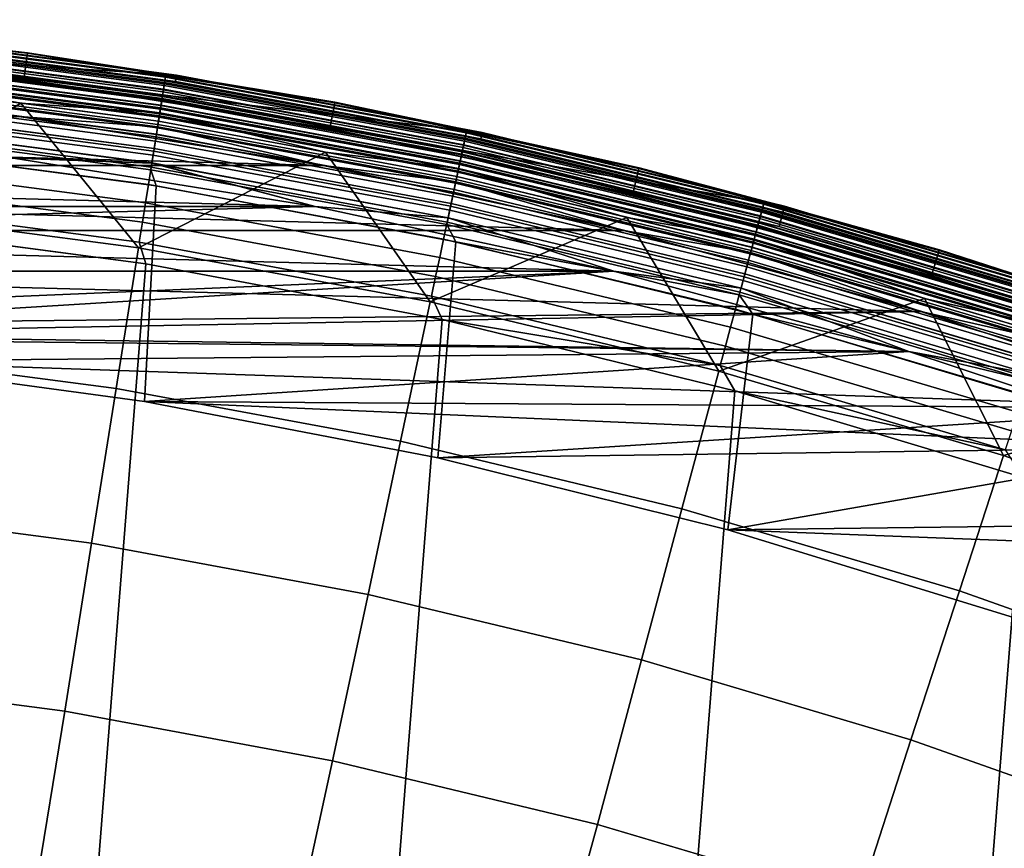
# Model space of a CAD drawing. Header units: metres. Extents: x -167 to 28, y -50 to 27.
# Tile 318 of 331: x 3.61 to 8.24, y 23.51 to 27.41. Entities that reach past the tile are written whole.
import ezdxf

# ---------------------------------------------------------------- set-up
doc = ezdxf.new("R2010")
doc.units = ezdxf.units.M
doc.layers.add('solid_12_065_011_XXX', color=7, linetype='CONTINUOUS')

msp = doc.modelspace()

# ---------------------------------------------------------------- linework, layer by layer
at = {"layer": 'solid_12_065_011_XXX'}
for points in [[(3.649604, 27.254086, 111.80262), (2.193909, 27.409698, 111.80262), (2.184119, 27.28738, 125.863533), (3.633313, 27.132463, 125.863533)], [(2.873909, 27.343422, 111.755402), (2.193909, 27.409698, 111.80262), (3.649604, 27.254086, 111.80262)], [(3.649952, 27.256702, 25.5), (2.194118, 27.412331, 25.5), (2.194118, 27.412331, 110.5), (3.649952, 27.256702, 110.5)], [(2.87401, 27.344381, 110.570518), (3.649952, 27.256702, 110.5), (2.194118, 27.412331, 110.5)], [(2.874001, 27.34429, 25.428843), (2.194118, 27.412331, 25.5), (3.649952, 27.256702, 25.5)], [(4.350019, 27.15156, 24), (2.887991, 27.244808, 0.996509), (1.433872, 27.3599, 0.996509), (2.898371, 27.344637, 24)], [(2.872414, 27.329189, 25.359066), (4.298776, 27.141405, 25.359066), (4.29487, 27.116743, 25.292162), (2.869803, 27.304358, 25.292162)], [(4.298805, 27.141584, 110.64032), (2.872432, 27.329369, 110.64032), (2.869831, 27.304623, 110.707253), (4.294912, 27.117006, 110.707253)], [(4.296544, 27.127312, 111.665352), (2.870922, 27.314999, 111.665352), (2.872788, 27.332756, 111.709244), (4.299337, 27.144949, 111.709244)], [(2.874001, 27.34429, 25.428843), (4.301152, 27.156403, 25.428843), (4.298776, 27.141405, 25.359066), (2.872414, 27.329189, 25.359066)], [(4.301166, 27.156492, 110.570518), (2.87401, 27.344381, 110.570518), (2.872432, 27.329369, 110.64032), (4.298805, 27.141584, 110.64032)], [(4.299337, 27.144949, 111.709244), (2.872788, 27.332756, 111.709244), (2.873909, 27.343422, 111.755402), (4.301015, 27.155539, 111.755402)], [(4.301015, 27.155539, 111.755402), (2.873909, 27.343422, 111.755402), (3.649604, 27.254086, 111.80262)], [(2.874001, 27.34429, 25.428843), (3.649952, 27.256702, 25.5), (4.301152, 27.156403, 25.428843)], [(4.301166, 27.156492, 110.570518), (3.649952, 27.256702, 110.5), (2.87401, 27.344381, 110.570518)], [(2.895164, 27.31481, 24), (4.345323, 27.121929, 24), (4.350019, 27.15156, 24), (2.898371, 27.344637, 24)], [(2.860583, 27.216627, 126.006737), (3.633313, 27.132463, 125.863533), (2.184119, 27.28738, 125.863533)], [(4.287914, 27.072826, 111.588661), (2.865156, 27.260136, 111.588661), (2.868356, 27.290588, 111.624825), (4.292705, 27.103069, 111.624825)], [(2.869803, 27.304358, 25.292162), (4.29487, 27.116743, 25.292162), (4.289513, 27.082918, 25.2295), (2.866224, 27.270298, 25.2295)], [(4.294912, 27.117006, 110.707253), (2.869831, 27.304623, 110.707253), (2.86626, 27.270643, 110.769958), (4.289567, 27.083261, 110.769958)], [(4.29377, 27.109798, 24.140318), (2.869069, 27.297363, 24.140318), (2.866467, 27.272617, 24.207253), (4.289877, 27.08522, 24.207253)], [(4.292705, 27.103069, 111.624825), (2.868356, 27.290588, 111.624825), (2.870922, 27.314999, 111.665352), (4.296544, 27.127312, 111.665352)], [(4.296132, 27.124706, 24.07052), (2.870646, 27.312376, 24.07052), (2.869069, 27.297363, 24.140318), (4.29377, 27.109798, 24.140318)], [(2.870646, 27.312376, 24.07052), (4.296132, 27.124706, 24.07052), (4.345323, 27.121929, 24), (2.895164, 27.31481, 24)], [(4.284533, 27.051477, 24.26996), (2.862896, 27.238638, 24.26996), (2.858428, 27.196123, 24.32716), (4.277845, 27.009253, 24.32716)], [(2.863177, 27.241304, 0.901425), (4.284952, 27.054125, 0.901425), (4.282195, 27.036713, 0.806616), (2.861334, 27.223772, 0.806616)], [(4.282293, 27.037336, 111.55777), (2.8614, 27.224401, 111.55777), (2.865156, 27.260136, 111.588661), (4.287914, 27.072826, 111.588661)], [(2.866224, 27.270298, 25.2295), (4.289513, 27.082918, 25.2295), (4.282814, 27.040623, 25.172354), (2.861748, 27.227711, 25.172354)], [(4.289567, 27.083261, 110.769958), (2.86626, 27.270643, 110.769958), (2.861792, 27.228128, 110.827164), (4.28288, 27.041039, 110.827164)], [(4.289877, 27.08522, 24.207253), (2.866467, 27.272617, 24.207253), (2.862896, 27.238638, 24.26996), (4.284533, 27.051477, 24.26996)], [(2.863177, 27.241304, 0.901425), (2.887991, 27.244808, 0.996509), (4.333925, 27.052488, 0.996509), (4.284952, 27.054125, 0.901425)], [(5.788527, 26.881651, 24), (4.333925, 27.052488, 0.996509), (2.887991, 27.244808, 0.996509), (4.350019, 27.15156, 24)], [(5.094954, 27.021217, 111.80262), (3.649604, 27.254086, 111.80262), (3.633313, 27.132463, 125.863533), (5.072207, 26.900637, 125.863533)], [(4.301015, 27.155539, 111.755402), (3.649604, 27.254086, 111.80262), (5.094954, 27.021217, 111.80262)], [(5.09544, 27.023813, 25.5), (3.649952, 27.256702, 25.5), (3.649952, 27.256702, 110.5), (5.09544, 27.023813, 110.5)], [(4.301166, 27.156492, 110.570518), (5.09544, 27.023813, 110.5), (3.649952, 27.256702, 110.5)], [(4.301152, 27.156403, 25.428843), (3.649952, 27.256702, 25.5), (5.09544, 27.023813, 25.5)], [(4.277845, 27.009253, 24.32716), (2.858428, 27.196123, 24.32716), (2.853153, 27.145937, 24.377687), (4.269951, 26.959412, 24.377687)], [(2.858312, 27.195023, 0.714617), (4.277672, 27.00816, 0.714617), (4.271451, 26.968882, 0.626765), (2.854155, 27.155472, 0.626765)], [(4.277655, 27.008051, 126.148933), (2.8583, 27.194912, 126.148933), (2.854605, 27.159748, 126.288391), (4.272124, 26.973129, 126.288391)], [(2.861748, 27.227711, 25.172354), (4.282814, 27.040623, 25.172354), (4.274909, 26.990717, 25.121891), (2.856466, 27.17746, 25.121891)], [(4.28288, 27.041039, 110.827164), (2.861792, 27.228128, 110.827164), (2.856517, 27.177942, 110.877686), (4.274986, 26.991198, 110.877686)], [(4.275982, 26.997486, 111.532928), (2.857183, 27.184275, 111.532928), (2.8614, 27.224401, 111.55777), (4.282293, 27.037336, 111.55777)], [(4.281071, 27.029615, 126.006737), (2.860583, 27.216627, 126.006737), (2.8583, 27.194912, 126.148933), (4.277655, 27.008051, 126.148933)], [(2.861334, 27.223772, 0.806616), (4.282195, 27.036713, 0.806616), (4.277672, 27.00816, 0.714617), (2.858312, 27.195023, 0.714617)], [(4.281071, 27.029615, 126.006737), (3.633313, 27.132463, 125.863533), (2.860583, 27.216627, 126.006737)], [(2.854605, 27.159748, 126.288391), (2.17504, 27.173946, 126.423683), (2.787437, 26.520695, 127.764793), (3.61821, 27.019672, 126.423683)], [(4.269951, 26.959412, 24.377687), (2.853153, 27.145937, 24.377687), (2.84718, 27.089104, 24.420511), (4.261012, 26.902969, 24.420511)], [(2.854155, 27.155472, 0.626765), (4.271451, 26.968882, 0.626765), (4.263622, 26.919449, 0.544336), (2.848923, 27.105698, 0.544336)], [(2.856466, 27.17746, 25.121891), (4.274909, 26.990717, 25.121891), (4.265962, 26.934221, 25.079142), (2.850487, 27.120573, 25.079142)], [(4.274986, 26.991198, 110.877686), (2.856517, 27.177942, 110.877686), (2.850543, 27.121109, 110.920509), (4.266046, 26.934755, 110.920509)], [(4.269137, 26.954269, 111.51474), (2.852609, 27.140759, 111.51474), (2.857183, 27.184275, 111.532928), (4.275982, 26.997486, 111.532928)], [(4.272124, 26.973129, 126.288391), (2.854605, 27.159748, 126.288391), (3.61821, 27.019672, 126.423683)], [(4.298776, 27.141405, 25.359066), (5.713356, 26.879229, 25.359066), (5.708165, 26.854805, 25.292162), (4.29487, 27.116743, 25.292162)], [(5.713394, 26.879406, 110.64032), (4.298805, 27.141584, 110.64032), (4.294912, 27.117006, 110.707253), (5.70822, 26.855064, 110.707253)], [(5.71039, 26.865271, 111.665352), (4.296544, 27.127312, 111.665352), (4.299337, 27.144949, 111.709244), (5.714102, 26.882736, 111.709244)], [(4.301152, 27.156403, 25.428843), (5.716513, 26.894081, 25.428843), (5.713356, 26.879229, 25.359066), (4.298776, 27.141405, 25.359066)], [(5.716532, 26.894171, 110.570518), (4.301166, 27.156492, 110.570518), (4.298805, 27.141584, 110.64032), (5.713394, 26.879406, 110.64032)], [(5.714102, 26.882736, 111.709244), (4.299337, 27.144949, 111.709244), (4.301015, 27.155539, 111.755402), (5.716331, 26.893227, 111.755402)], [(5.716331, 26.893227, 111.755402), (4.301015, 27.155539, 111.755402), (5.094954, 27.021217, 111.80262)], [(4.301152, 27.156403, 25.428843), (5.09544, 27.023813, 25.5), (5.716513, 26.894081, 25.428843)], [(5.716532, 26.894171, 110.570518), (5.09544, 27.023813, 110.5), (4.301166, 27.156492, 110.570518)], [(4.345323, 27.121929, 24), (5.782202, 26.852325, 24), (5.788527, 26.881651, 24), (4.350019, 27.15156, 24)], [(2.848923, 27.105698, 0.544336), (4.263622, 26.919449, 0.544336), (4.254298, 26.860579, 0.468529), (2.842693, 27.046419, 0.468529)], [(2.850487, 27.120573, 25.079142), (4.265962, 26.934221, 25.079142), (4.256152, 26.872286, 25.044977), (2.843932, 27.058208, 25.044977)], [(4.266046, 26.934755, 110.920509), (2.850543, 27.121109, 110.920509), (2.843993, 27.05879, 110.954758), (4.256244, 26.872864, 110.954758)], [(4.26193, 26.908764, 111.503677), (2.847793, 27.094938, 111.503677), (2.852609, 27.140759, 111.51474), (4.269137, 26.954269, 111.51474)], [(4.26193, 26.908764, 111.503677), (3.610226, 26.95669, 111.5), (2.847793, 27.094938, 111.503677)], [(4.281071, 27.029615, 126.006737), (5.072207, 26.900637, 125.863533), (3.633313, 27.132463, 125.863533)], [(5.69892, 26.811312, 111.588661), (4.287914, 27.072826, 111.588661), (4.292705, 27.103069, 111.624825), (5.705287, 26.841263, 111.624825)], [(4.29487, 27.116743, 25.292162), (5.708165, 26.854805, 25.292162), (5.701045, 26.821306, 25.2295), (4.289513, 27.082918, 25.2295)], [(5.70822, 26.855064, 110.707253), (4.294912, 27.117006, 110.707253), (4.289567, 27.083261, 110.769958), (5.701117, 26.821646, 110.769958)], [(5.706703, 26.847927, 24.140318), (4.29377, 27.109798, 24.140318), (4.289877, 27.08522, 24.207253), (5.70153, 26.823587, 24.207253)], [(5.705287, 26.841263, 111.624825), (4.292705, 27.103069, 111.624825), (4.296544, 27.127312, 111.665352), (5.71039, 26.865271, 111.665352)], [(5.709841, 26.862692, 24.07052), (4.296132, 27.124706, 24.07052), (4.29377, 27.109798, 24.140318), (5.706703, 26.847927, 24.140318)], [(5.709841, 26.862692, 24.07052), (4.345323, 27.121929, 24), (4.296132, 27.124706, 24.07052)], [(5.709841, 26.862692, 24.07052), (5.782202, 26.852325, 24), (4.345323, 27.121929, 24)], [(2.843932, 27.058208, 25.044977), (4.256152, 26.872286, 25.044977), (4.245681, 26.806175, 25.020092), (2.836936, 26.99164, 25.020092)], [(4.256244, 26.872864, 110.954758), (2.843993, 27.05879, 110.954758), (2.837, 26.992254, 110.979729), (4.245778, 26.806786, 110.979729)], [(4.261012, 26.902969, 24.420511), (2.84718, 27.089104, 24.420511), (2.84063, 27.026785, 24.454756), (4.251209, 26.841078, 24.454756)], [(5.694426, 26.790169, 24.26996), (4.284533, 27.051477, 24.26996), (4.277845, 27.009253, 24.32716), (5.685538, 26.748352, 24.32716)], [(4.284952, 27.054125, 0.901425), (5.694983, 26.792789, 0.901425), (5.691318, 26.775547, 0.806616), (4.282195, 27.036713, 0.806616)], [(5.69145, 26.776165, 111.55777), (4.282293, 27.037336, 111.55777), (4.287914, 27.072826, 111.588661), (5.69892, 26.811312, 111.588661)], [(4.289513, 27.082918, 25.2295), (5.701045, 26.821306, 25.2295), (5.692142, 26.779419, 25.172354), (4.282814, 27.040623, 25.172354)], [(5.701117, 26.821646, 110.769958), (4.289567, 27.083261, 110.769958), (4.28288, 27.041039, 110.827164), (5.692229, 26.779831, 110.827164)], [(5.70153, 26.823587, 24.207253), (4.289877, 27.08522, 24.207253), (4.284533, 27.051477, 24.26996), (5.694426, 26.790169, 24.26996)], [(4.284952, 27.054125, 0.901425), (4.333925, 27.052488, 0.996509), (5.767574, 26.783487, 0.996509), (5.694983, 26.792789, 0.901425)], [(7.211275, 26.535402, 24), (5.767574, 26.783487, 0.996509), (4.333925, 27.052488, 0.996509), (5.788527, 26.881651, 24)], [(2.787437, 26.520695, 127.764793), (4.171603, 26.338465, 127.764793), (3.61821, 27.019672, 126.423683)], [(4.251209, 26.841078, 24.454756), (2.84063, 27.026785, 24.454756), (2.833636, 26.960249, 24.479727), (4.240743, 26.775, 24.479727)], [(2.842693, 27.046419, 0.468529), (4.254298, 26.860579, 0.468529), (4.243614, 26.793127, 0.400443), (2.835555, 26.9785, 0.400443)], [(4.272124, 26.973129, 126.288391), (3.61821, 27.019672, 126.423683), (4.171603, 26.338465, 127.764793), (5.051122, 26.788809, 126.423683)], [(5.685538, 26.748352, 24.32716), (4.277845, 27.009253, 24.32716), (4.269951, 26.959412, 24.377687), (5.675046, 26.698994, 24.377687)], [(4.277672, 27.00816, 0.714617), (5.685308, 26.747271, 0.714617), (5.67704, 26.708372, 0.626765), (4.271451, 26.968882, 0.626765)], [(5.685285, 26.747162, 126.148933), (4.277655, 27.008051, 126.148933), (4.272124, 26.973129, 126.288391), (5.677934, 26.712578, 126.288391)], [(4.282814, 27.040623, 25.172354), (5.692142, 26.779419, 25.172354), (5.681636, 26.729996, 25.121891), (4.274909, 26.990717, 25.121891)], [(5.692229, 26.779831, 110.827164), (4.28288, 27.041039, 110.827164), (4.274986, 26.991198, 110.877686), (5.681737, 26.730471, 110.877686)], [(5.683061, 26.7367, 111.532928), (4.275982, 26.997486, 111.532928), (4.282293, 27.037336, 111.55777), (5.69145, 26.776165, 111.55777)], [(5.689824, 26.768518, 126.006737), (4.281071, 27.029615, 126.006737), (4.277655, 27.008051, 126.148933), (5.685285, 26.747162, 126.148933)], [(4.282195, 27.036713, 0.806616), (5.691318, 26.775547, 0.806616), (5.685308, 26.747271, 0.714617), (4.277672, 27.00816, 0.714617)], [(5.689824, 26.768518, 126.006737), (5.072207, 26.900637, 125.863533), (4.281071, 27.029615, 126.006737)], [(6.525862, 26.711756, 111.80262), (5.094954, 27.021217, 111.80262), (5.072207, 26.900637, 125.863533), (6.496727, 26.592556, 125.863533)], [(5.716331, 26.893227, 111.755402), (5.094954, 27.021217, 111.80262), (6.525862, 26.711756, 111.80262)], [(6.526484, 26.714321, 25.5), (5.09544, 27.023813, 25.5), (5.09544, 27.023813, 110.5), (6.526484, 26.714321, 110.5)], [(5.716532, 26.894171, 110.570518), (6.526484, 26.714321, 110.5), (5.09544, 27.023813, 110.5)], [(5.716513, 26.894081, 25.428843), (5.09544, 27.023813, 25.5), (6.526484, 26.714321, 25.5)], [(-5.039947, 26.726315, 111.5), (-3.610218, 26.956692, 111.5), (5.039955, 26.726313, 111.5)], [(-3.610218, 26.956692, 111.5), (3.610226, 26.95669, 111.5), (5.039955, 26.726313, 111.5)], [(4.240743, 26.775, 24.479727), (2.833636, 26.960249, 24.479727), (2.826343, 26.890854, 24.494911), (4.229828, 26.706081, 24.494911)], [(2.835555, 26.9785, 0.400443), (4.243614, 26.793127, 0.400443), (4.231727, 26.718073, 0.34107), (2.827612, 26.902929, 0.34107)], [(2.836936, 26.99164, 25.020092), (4.245681, 26.806175, 25.020092), (4.234763, 26.737238, 25.004999), (2.82964, 26.922226, 25.004999)], [(4.245778, 26.806786, 110.979729), (2.837, 26.992254, 110.979729), (2.829706, 26.922859, 110.994911), (4.234862, 26.737867, 110.994911)], [(4.26193, 26.908764, 111.503677), (5.039955, 26.726313, 111.5), (3.610226, 26.95669, 111.5)], [(5.675046, 26.698994, 24.377687), (4.269951, 26.959412, 24.377687), (4.261012, 26.902969, 24.420511), (5.663165, 26.643097, 24.420511)], [(4.271451, 26.968882, 0.626765), (5.67704, 26.708372, 0.626765), (5.666634, 26.659416, 0.544336), (4.263622, 26.919449, 0.544336)], [(4.274909, 26.990717, 25.121891), (5.681636, 26.729996, 25.121891), (5.669744, 26.674046, 25.079142), (4.265962, 26.934221, 25.079142)], [(5.681737, 26.730471, 110.877686), (4.274986, 26.991198, 110.877686), (4.266046, 26.934755, 110.920509), (5.669856, 26.674574, 110.920509)], [(5.673964, 26.693901, 111.51474), (4.269137, 26.954269, 111.51474), (4.275982, 26.997486, 111.532928), (5.683061, 26.7367, 111.532928)], [(5.677934, 26.712578, 126.288391), (4.272124, 26.973129, 126.288391), (5.051122, 26.788809, 126.423683)], [(2.82964, 26.922226, 25.004999), (4.234763, 26.737238, 25.004999), (3.583897, 26.761084, 25)], [(4.234862, 26.737867, 110.994911), (2.829706, 26.922859, 110.994911), (3.583897, 26.761084, 111)], [(4.263622, 26.919449, 0.544336), (5.666634, 26.659416, 0.544336), (5.654241, 26.601114, 0.468529), (4.254298, 26.860579, 0.468529)], [(4.265962, 26.934221, 25.079142), (5.669744, 26.674046, 25.079142), (5.656706, 26.612709, 25.044977), (4.256152, 26.872286, 25.044977)], [(5.669856, 26.674574, 110.920509), (4.266046, 26.934755, 110.920509), (4.256244, 26.872864, 110.954758), (5.656827, 26.613281, 110.954758)], [(5.664384, 26.648834, 111.503677), (4.26193, 26.908764, 111.503677), (4.269137, 26.954269, 111.51474), (5.673964, 26.693901, 111.51474)], [(2.827612, 26.902929, 0.34107), (4.231727, 26.718073, 0.34107), (4.218809, 26.636509, 0.291271), (2.81898, 26.820801, 0.291271)], [(2.826343, 26.890854, 24.494911), (2.834725, 26.818411, 24.5), (4.25438, 26.630119, 24.5), (4.229828, 26.706081, 24.494911)], [(4.256152, 26.872286, 25.044977), (5.656706, 26.612709, 25.044977), (5.642789, 26.547237, 25.020092), (4.245681, 26.806175, 25.020092)], [(5.656827, 26.613281, 110.954758), (4.256244, 26.872864, 110.954758), (4.245778, 26.806786, 110.979729), (5.642918, 26.54784, 110.979729)], [(5.663165, 26.643097, 24.420511), (4.261012, 26.902969, 24.420511), (4.251209, 26.841078, 24.454756), (5.650136, 26.581802, 24.454756)], [(5.664384, 26.648834, 111.503677), (5.039955, 26.726313, 111.5), (4.26193, 26.908764, 111.503677)], [(5.689824, 26.768518, 126.006737), (6.496727, 26.592556, 125.863533), (5.072207, 26.900637, 125.863533)], [(7.102231, 26.505886, 111.624825), (5.705287, 26.841263, 111.624825), (5.71039, 26.865271, 111.665352), (7.108583, 26.529594, 111.665352)], [(5.713356, 26.879229, 25.359066), (7.112277, 26.543377, 25.359066), (7.105814, 26.519258, 25.292162), (5.708165, 26.854805, 25.292162)], [(7.112323, 26.543552, 110.64032), (5.713394, 26.879406, 110.64032), (5.70822, 26.855064, 110.707253), (7.105883, 26.519516, 110.707253)], [(7.108583, 26.529594, 111.665352), (5.71039, 26.865271, 111.665352), (5.714102, 26.882736, 111.709244), (7.113205, 26.546843, 111.709244)], [(5.716513, 26.894081, 25.428843), (7.116207, 26.558044, 25.428843), (7.112277, 26.543377, 25.359066), (5.713356, 26.879229, 25.359066)], [(7.11623, 26.558132, 110.570518), (5.716532, 26.894171, 110.570518), (5.713394, 26.879406, 110.64032), (7.112323, 26.543552, 110.64032)], [(7.113205, 26.546843, 111.709244), (5.714102, 26.882736, 111.709244), (5.716331, 26.893227, 111.755402), (7.11598, 26.557199, 111.755402)], [(7.11598, 26.557199, 111.755402), (5.716331, 26.893227, 111.755402), (6.525862, 26.711756, 111.80262)], [(5.716513, 26.894081, 25.428843), (6.526484, 26.714321, 25.5), (7.116207, 26.558044, 25.428843)], [(7.11623, 26.558132, 110.570518), (6.526484, 26.714321, 110.5), (5.716532, 26.894171, 110.570518)], [(5.782202, 26.852325, 24), (7.203311, 26.506477, 24), (7.211275, 26.535402, 24), (5.788527, 26.881651, 24)], [(4.25438, 26.630119, 24.5), (2.834725, 26.818411, 24.5), (2.806519, 25.805571, 24.5), (4.199464, 25.615786, 24.5)], [(2.81898, 26.820801, 0.291271), (4.218809, 26.636509, 0.291271), (4.205047, 26.54962, 0.25177), (2.809784, 26.733311, 0.25177)], [(5.650136, 26.581802, 24.454756), (4.251209, 26.841078, 24.454756), (4.240743, 26.775, 24.479727), (5.636227, 26.516361, 24.479727)], [(4.254298, 26.860579, 0.468529), (5.654241, 26.601114, 0.468529), (5.640042, 26.534313, 0.400443), (4.243614, 26.793127, 0.400443)], [(5.701045, 26.821306, 25.2295), (7.096951, 26.486179, 25.2295), (7.085867, 26.444815, 25.172354), (5.692142, 26.779419, 25.172354)], [(7.09704, 26.486515, 110.769958), (5.701117, 26.821646, 110.769958), (5.692229, 26.779831, 110.827164), (7.085976, 26.445223, 110.827164)], [(7.097554, 26.488432, 24.207253), (5.70153, 26.823587, 24.207253), (5.694426, 26.790169, 24.26996), (7.088711, 26.455429, 24.26996)], [(7.094306, 26.476309, 111.588661), (5.69892, 26.811312, 111.588661), (5.705287, 26.841263, 111.624825), (7.102231, 26.505886, 111.624825)], [(5.708165, 26.854805, 25.292162), (7.105814, 26.519258, 25.292162), (7.096951, 26.486179, 25.2295), (5.701045, 26.821306, 25.2295)], [(7.105883, 26.519516, 110.707253), (5.70822, 26.855064, 110.707253), (5.701117, 26.821646, 110.769958), (7.09704, 26.486515, 110.769958)], [(7.103994, 26.512466, 24.140318), (5.706703, 26.847927, 24.140318), (5.70153, 26.823587, 24.207253), (7.097554, 26.488432, 24.207253)], [(7.107901, 26.527048, 24.07052), (5.709841, 26.862692, 24.07052), (5.706703, 26.847927, 24.140318), (7.103994, 26.512466, 24.140318)], [(7.107901, 26.527048, 24.07052), (5.782202, 26.852325, 24), (5.709841, 26.862692, 24.07052)], [(7.107901, 26.527048, 24.07052), (7.203311, 26.506477, 24), (5.782202, 26.852325, 24)], [(4.171603, 26.338465, 127.764793), (5.544335, 26.084044, 127.764793), (5.051122, 26.788809, 126.423683)], [(5.636227, 26.516361, 24.479727), (4.240743, 26.775, 24.479727), (4.229828, 26.706081, 24.494911), (5.621719, 26.448109, 24.494911)], [(4.243614, 26.793127, 0.400443), (5.640042, 26.534313, 0.400443), (5.624244, 26.459986, 0.34107), (4.231727, 26.718073, 0.34107)], [(4.245681, 26.806175, 25.020092), (5.642789, 26.547237, 25.020092), (5.628278, 26.478966, 25.004999), (4.234763, 26.737238, 25.004999)], [(5.642918, 26.54784, 110.979729), (4.245778, 26.806786, 110.979729), (4.234862, 26.737867, 110.994911), (5.62841, 26.479588, 110.994911)], [(5.677934, 26.712578, 126.288391), (5.051122, 26.788809, 126.423683), (5.544335, 26.084044, 127.764793), (6.469719, 26.48201, 126.423683)], [(5.692142, 26.779419, 25.172354), (7.085867, 26.444815, 25.172354), (7.07279, 26.396009, 25.121891), (5.681636, 26.729996, 25.121891)], [(7.085976, 26.445223, 110.827164), (5.692229, 26.779831, 110.827164), (5.681737, 26.730471, 110.877686), (7.072915, 26.396479, 110.877686)], [(7.074564, 26.40263, 111.532928), (5.683061, 26.7367, 111.532928), (5.69145, 26.776165, 111.55777), (7.085006, 26.441603, 111.55777)], [(5.691318, 26.775547, 0.806616), (7.084842, 26.44099, 0.806616), (7.07736, 26.413069, 0.714617), (5.685308, 26.747271, 0.714617)], [(7.088711, 26.455429, 24.26996), (5.694426, 26.790169, 24.26996), (5.685538, 26.748352, 24.32716), (7.077647, 26.414137, 24.32716)], [(5.694983, 26.792789, 0.901425), (7.089405, 26.458019, 0.901425), (7.084842, 26.44099, 0.806616), (5.691318, 26.775547, 0.806616)], [(7.085006, 26.441603, 111.55777), (5.69145, 26.776165, 111.55777), (5.69892, 26.811312, 111.588661), (7.094306, 26.476309, 111.588661)], [(5.694983, 26.792789, 0.901425), (5.767574, 26.783487, 0.996509), (7.089405, 26.458019, 0.901425)], [(7.211275, 26.535402, 24), (7.184874, 26.438564, 0.996509), (5.767574, 26.783487, 0.996509)], [(7.089405, 26.458019, 0.901425), (5.767574, 26.783487, 0.996509), (7.184874, 26.438564, 0.996509)], [(-6.455352, 26.42017, 111.5), (-5.039947, 26.726315, 111.5), (6.45536, 26.420168, 111.5)], [(-5.039947, 26.726315, 111.5), (5.039955, 26.726313, 111.5), (6.45536, 26.420168, 111.5)], [(5.003234, 26.532389, 111), (3.583897, 26.761084, 111), (-5.003234, 26.532389, 111)], [(-5.003234, 26.532389, 25), (-3.583898, 26.761084, 25), (5.003234, 26.532389, 25)], [(-3.583898, 26.761084, 25), (3.583897, 26.761084, 25), (5.003234, 26.532389, 25)], [(2.809784, 26.733311, 0.25177), (4.205047, 26.54962, 0.25177), (4.190641, 26.458668, 0.223141), (2.800159, 26.641727, 0.223141)], [(4.234862, 26.737867, 110.994911), (3.583897, 26.761084, 111), (5.003234, 26.532389, 111)], [(4.234763, 26.737238, 25.004999), (5.003234, 26.532389, 25), (3.583897, 26.761084, 25)], [(4.234763, 26.737238, 25.004999), (5.628278, 26.478966, 25.004999), (5.003234, 26.532389, 25)], [(5.62841, 26.479588, 110.994911), (4.234862, 26.737867, 110.994911), (5.003234, 26.532389, 111)], [(5.664384, 26.648834, 111.503677), (6.45536, 26.420168, 111.5), (5.039955, 26.726313, 111.5)], [(5.681636, 26.729996, 25.121891), (7.07279, 26.396009, 25.121891), (7.057985, 26.340759, 25.079142), (5.669744, 26.674046, 25.079142)], [(7.072915, 26.396479, 110.877686), (5.681737, 26.730471, 110.877686), (5.669856, 26.674574, 110.920509), (7.058125, 26.34128, 110.920509)], [(7.063239, 26.360365, 111.51474), (5.673964, 26.693901, 111.51474), (5.683061, 26.7367, 111.532928), (7.074564, 26.40263, 111.532928)], [(7.077647, 26.414137, 24.32716), (5.685538, 26.748352, 24.32716), (5.675046, 26.698994, 24.377687), (7.064586, 26.365395, 24.377687)], [(5.685308, 26.747271, 0.714617), (7.07736, 26.413069, 0.714617), (7.067068, 26.374655, 0.626765), (5.67704, 26.708372, 0.626765)], [(7.077332, 26.41296, 126.148933), (5.685285, 26.747162, 126.148933), (5.677934, 26.712578, 126.288391), (7.068181, 26.378809, 126.288391)], [(7.082983, 26.434052, 126.006737), (5.689824, 26.768518, 126.006737), (5.685285, 26.747162, 126.148933), (7.077332, 26.41296, 126.148933)], [(7.082983, 26.434052, 126.006737), (6.496727, 26.592556, 125.863533), (5.689824, 26.768518, 126.006737)], [(4.231727, 26.718073, 0.34107), (5.624244, 26.459986, 0.34107), (5.607074, 26.37921, 0.291271), (4.218809, 26.636509, 0.291271)], [(4.229828, 26.706081, 24.494911), (4.25438, 26.630119, 24.5), (5.664932, 26.36611, 24.5), (5.621719, 26.448109, 24.494911)], [(7.064586, 26.365395, 24.377687), (5.675046, 26.698994, 24.377687), (5.663165, 26.643097, 24.420511), (7.049796, 26.310196, 24.420511)], [(7.051314, 26.315863, 111.503677), (5.664384, 26.648834, 111.503677), (5.673964, 26.693901, 111.51474), (7.063239, 26.360365, 111.51474)], [(5.67704, 26.708372, 0.626765), (7.067068, 26.374655, 0.626765), (7.054114, 26.326311, 0.544336), (5.666634, 26.659416, 0.544336)], [(7.068181, 26.378809, 126.288391), (5.677934, 26.712578, 126.288391), (6.469719, 26.48201, 126.423683)], [(7.938272, 26.326576, 111.80262), (6.525862, 26.711756, 111.80262), (6.496727, 26.592556, 125.863533), (7.902834, 26.209097, 125.863533)], [(7.11598, 26.557199, 111.755402), (6.525862, 26.711756, 111.80262), (7.938272, 26.326576, 111.80262)], [(7.939029, 26.329105, 25.5), (6.526484, 26.714321, 25.5), (6.526484, 26.714321, 110.5), (7.939029, 26.329105, 110.5)], [(7.11623, 26.558132, 110.570518), (7.939029, 26.329105, 110.5), (6.526484, 26.714321, 110.5)], [(7.116207, 26.558044, 25.428843), (6.526484, 26.714321, 25.5), (7.939029, 26.329105, 25.5)], [(2.800159, 26.641727, 0.223141), (4.190641, 26.458668, 0.223141), (4.175802, 26.364973, 0.205801), (2.790243, 26.547386, 0.205801)], [(4.218809, 26.636509, 0.291271), (5.607074, 26.37921, 0.291271), (5.588784, 26.293159, 0.25177), (4.205047, 26.54962, 0.25177)], [(7.049796, 26.310196, 24.420511), (5.663165, 26.643097, 24.420511), (5.650136, 26.581802, 24.454756), (7.033577, 26.249668, 24.454756)], [(5.666634, 26.659416, 0.544336), (7.054114, 26.326311, 0.544336), (7.038687, 26.268738, 0.468529), (5.654241, 26.601114, 0.468529)], [(5.669744, 26.674046, 25.079142), (7.057985, 26.340759, 25.079142), (7.041755, 26.280188, 25.044977), (5.656706, 26.612709, 25.044977)], [(7.058125, 26.34128, 110.920509), (5.669856, 26.674574, 110.920509), (5.656827, 26.613281, 110.954758), (7.041906, 26.280752, 110.954758)], [(7.051314, 26.315863, 111.503677), (6.45536, 26.420168, 111.5), (5.664384, 26.648834, 111.503677)], [(5.664932, 26.36611, 24.5), (4.25438, 26.630119, 24.5), (4.199464, 25.615786, 24.5), (5.580151, 25.350855, 24.5)], [(5.654241, 26.601114, 0.468529), (7.038687, 26.268738, 0.468529), (7.021012, 26.202772, 0.400443), (5.640042, 26.534313, 0.400443)], [(5.656706, 26.612709, 25.044977), (7.041755, 26.280188, 25.044977), (7.024431, 26.215534, 25.020092), (5.642789, 26.547237, 25.020092)], [(7.041906, 26.280752, 110.954758), (5.656827, 26.613281, 110.954758), (5.642918, 26.54784, 110.979729), (7.024591, 26.216129, 110.979729)], [(7.082983, 26.434052, 126.006737), (7.902834, 26.209097, 125.863533), (6.496727, 26.592556, 125.863533)], [(2.790243, 26.547386, 0.205801), (4.175802, 26.364973, 0.205801), (4.207098, 26.262609, 0.2), (2.802653, 26.449375, 0.2)], [(4.205047, 26.54962, 0.25177), (5.588784, 26.293159, 0.25177), (5.569638, 26.203085, 0.223141), (4.190641, 26.458668, 0.223141)], [(5.642789, 26.547237, 25.020092), (7.024431, 26.215534, 25.020092), (7.006366, 26.148115, 25.004999), (5.628278, 26.478966, 25.004999)], [(7.024591, 26.216129, 110.979729), (5.642918, 26.54784, 110.979729), (5.62841, 26.479588, 110.994911), (7.006531, 26.148729, 110.994911)], [(7.033577, 26.249668, 24.454756), (5.650136, 26.581802, 24.454756), (5.636227, 26.516361, 24.479727), (7.016262, 26.185045, 24.479727)], [(7.112277, 26.543377, 25.359066), (8.491702, 26.134773, 25.359066), (8.483987, 26.111025, 25.292162), (7.105814, 26.519258, 25.292162)], [(8.491758, 26.134945, 110.64032), (7.112323, 26.543552, 110.64032), (7.105883, 26.519516, 110.707253), (8.484069, 26.111279, 110.707253)], [(8.487293, 26.121202, 111.665352), (7.108583, 26.529594, 111.665352), (7.113205, 26.546843, 111.709244), (8.492811, 26.138184, 111.709244)], [(7.116207, 26.558044, 25.428843), (8.496395, 26.149214, 25.428843), (8.491702, 26.134773, 25.359066), (7.112277, 26.543377, 25.359066)], [(8.496423, 26.149302, 110.570518), (7.11623, 26.558132, 110.570518), (7.112323, 26.543552, 110.64032), (8.491758, 26.134945, 110.64032)], [(8.492811, 26.138184, 111.709244), (7.113205, 26.546843, 111.709244), (7.11598, 26.557199, 111.755402), (8.496124, 26.148382, 111.755402)], [(8.496124, 26.148382, 111.755402), (7.11598, 26.557199, 111.755402), (7.938272, 26.326576, 111.80262)], [(7.116207, 26.558044, 25.428843), (7.939029, 26.329105, 25.5), (8.496395, 26.149214, 25.428843)], [(8.496423, 26.149302, 110.570518), (7.939029, 26.329105, 110.5), (7.11623, 26.558132, 110.570518)], [(5.003234, 26.532389, 111), (-5.003234, 26.532389, 111), (-6.408318, 26.228485, 111)], [(6.408318, 26.228485, 111), (5.003234, 26.532389, 111), (-6.408318, 26.228485, 111)], [(-6.408318, 26.228485, 25), (-5.003234, 26.532389, 25), (6.408318, 26.228485, 25)], [(-5.003234, 26.532389, 25), (5.003234, 26.532389, 25), (6.408318, 26.228485, 25)], [(2.717346, 25.853821, 129.094391), (4.066707, 25.676174, 129.094391), (4.171603, 26.338465, 127.764793), (2.787437, 26.520695, 127.764793)], [(5.62841, 26.479588, 110.994911), (5.003234, 26.532389, 111), (6.408318, 26.228485, 111)], [(5.628278, 26.478966, 25.004999), (6.408318, 26.228485, 25), (5.003234, 26.532389, 25)], [(7.016262, 26.185045, 24.479727), (5.636227, 26.516361, 24.479727), (5.621719, 26.448109, 24.494911), (6.998202, 26.117645, 24.494911)], [(5.640042, 26.534313, 0.400443), (7.021012, 26.202772, 0.400443), (7.001344, 26.129374, 0.34107), (5.624244, 26.459986, 0.34107)], [(8.470246, 26.068737, 111.588661), (7.094306, 26.476309, 111.588661), (7.102231, 26.505886, 111.624825), (8.479709, 26.097858, 111.624825)], [(7.105814, 26.519258, 25.292162), (8.483987, 26.111025, 25.292162), (8.473404, 26.078455, 25.2295), (7.096951, 26.486179, 25.2295)], [(8.484069, 26.111279, 110.707253), (7.105883, 26.519516, 110.707253), (7.09704, 26.486515, 110.769958), (8.473511, 26.078785, 110.769958)], [(8.481813, 26.104338, 24.140318), (7.103994, 26.512466, 24.140318), (7.097554, 26.488432, 24.207253), (8.474124, 26.080673, 24.207253)], [(8.479709, 26.097858, 111.624825), (7.102231, 26.505886, 111.624825), (7.108583, 26.529594, 111.665352), (8.487293, 26.121202, 111.665352)], [(8.486478, 26.118694, 24.07052), (7.107901, 26.527048, 24.07052), (7.103994, 26.512466, 24.140318), (8.481813, 26.104338, 24.140318)], [(8.486478, 26.118694, 24.07052), (7.203311, 26.506477, 24), (7.107901, 26.527048, 24.07052)], [(8.613353, 26.113987, 24), (8.581807, 26.018698, 0.996509), (7.184874, 26.438564, 0.996509), (7.211275, 26.535402, 24)], [(7.203311, 26.506477, 24), (8.604041, 26.085468, 24), (8.613353, 26.113987, 24), (7.211275, 26.535402, 24)], [(8.486478, 26.118694, 24.07052), (8.604041, 26.085468, 24), (7.203311, 26.506477, 24)], [(4.207098, 26.262609, 0.2), (0.022623, -26.597439, 0.2), (-1.392003, -26.561003, 0.2), (2.802653, 26.449375, 0.2)], [(4.190641, 26.458668, 0.223141), (5.569638, 26.203085, 0.223141), (5.549915, 26.110296, 0.205801), (4.175802, 26.364973, 0.205801)], [(5.544335, 26.084044, 127.764793), (6.90187, 25.758129, 127.764793), (6.469719, 26.48201, 126.423683)], [(5.624244, 26.459986, 0.34107), (7.001344, 26.129374, 0.34107), (6.979971, 26.049606, 0.291271), (5.607074, 26.37921, 0.291271)], [(6.998202, 26.117645, 24.494911), (5.621719, 26.448109, 24.494911), (5.664932, 26.36611, 24.5)], [(5.628278, 26.478966, 25.004999), (7.006366, 26.148115, 25.004999), (6.408318, 26.228485, 25)], [(7.006531, 26.148729, 110.994911), (5.62841, 26.479588, 110.994911), (6.408318, 26.228485, 111)], [(7.068181, 26.378809, 126.288391), (6.469719, 26.48201, 126.423683), (6.90187, 25.758129, 127.764793), (7.869982, 26.100143, 126.423683)], [(8.463567, 26.04818, 24.26996), (7.088711, 26.455429, 24.26996), (7.077647, 26.414137, 24.32716), (8.450356, 26.007523, 24.32716)], [(7.089405, 26.458019, 0.901425), (8.464395, 26.05073, 0.901425), (8.458947, 26.033962, 0.806616), (7.084842, 26.44099, 0.806616)], [(8.459143, 26.034565, 111.55777), (7.085006, 26.441603, 111.55777), (7.094306, 26.476309, 111.588661), (8.470246, 26.068737, 111.588661)], [(7.096951, 26.486179, 25.2295), (8.473404, 26.078455, 25.2295), (8.460171, 26.037727, 25.172354), (7.085867, 26.444815, 25.172354)], [(8.473511, 26.078785, 110.769958), (7.09704, 26.486515, 110.769958), (7.085976, 26.445223, 110.827164), (8.4603, 26.038128, 110.827164)], [(8.474124, 26.080673, 24.207253), (7.097554, 26.488432, 24.207253), (7.088711, 26.455429, 24.26996), (8.463567, 26.04818, 24.26996)], [(7.089405, 26.458019, 0.901425), (7.184874, 26.438564, 0.996509), (8.464395, 26.05073, 0.901425)], [(-6.455352, 26.42017, 111.5), (7.852538, 26.039095, 111.5), (0, 25.957735, 111.5), (-7.85253, 26.039099, 111.5)], [(-6.455352, 26.42017, 111.5), (6.45536, 26.420168, 111.5), (7.852538, 26.039095, 111.5)], [(7.051314, 26.315863, 111.503677), (7.852538, 26.039095, 111.5), (6.45536, 26.420168, 111.5)], [(8.433153, 25.954578, 111.51474), (7.063239, 26.360365, 111.51474), (7.074564, 26.40263, 111.532928), (8.446675, 25.996193, 111.532928)], [(8.450356, 26.007523, 24.32716), (7.077647, 26.414137, 24.32716), (7.064586, 26.365395, 24.377687), (8.434762, 25.95953, 24.377687)], [(7.07736, 26.413069, 0.714617), (8.450014, 26.00647, 0.714617), (8.437725, 25.968647, 0.626765), (7.067068, 26.374655, 0.626765)], [(8.44998, 26.006363, 126.148933), (7.077332, 26.41296, 126.148933), (7.068181, 26.378809, 126.288391), (8.439054, 25.972738, 126.288391)], [(7.085867, 26.444815, 25.172354), (8.460171, 26.037727, 25.172354), (8.444557, 25.989674, 25.121891), (7.07279, 26.396009, 25.121891)], [(8.4603, 26.038128, 110.827164), (7.085976, 26.445223, 110.827164), (7.072915, 26.396479, 110.877686), (8.444707, 25.990135, 110.877686)], [(8.446675, 25.996193, 111.532928), (7.074564, 26.40263, 111.532928), (7.085006, 26.441603, 111.55777), (8.459143, 26.034565, 111.55777)], [(8.456727, 26.02713, 126.006737), (7.082983, 26.434052, 126.006737), (7.077332, 26.41296, 126.148933), (8.44998, 26.006363, 126.148933)], [(7.084842, 26.44099, 0.806616), (8.458947, 26.033962, 0.806616), (8.450014, 26.00647, 0.714617), (7.07736, 26.413069, 0.714617)], [(8.456727, 26.02713, 126.006737), (7.902834, 26.209097, 125.863533), (7.082983, 26.434052, 126.006737)], [(8.464395, 26.05073, 0.901425), (7.184874, 26.438564, 0.996509), (8.581807, 26.018698, 0.996509)], [(4.175802, 26.364973, 0.205801), (5.549915, 26.110296, 0.205801), (5.599999, 26.00124, 0.2), (4.207098, 26.262609, 0.2)], [(7.060956, 26.027027, 24.5), (5.664932, 26.36611, 24.5), (5.580151, 25.350855, 24.5), (6.944462, 25.011566, 24.5)], [(5.607074, 26.37921, 0.291271), (6.979971, 26.049606, 0.291271), (6.957202, 25.964632, 0.25177), (5.588784, 26.293159, 0.25177)], [(6.998202, 26.117645, 24.494911), (5.664932, 26.36611, 24.5), (7.060956, 26.027027, 24.5)], [(8.434762, 25.95953, 24.377687), (7.064586, 26.365395, 24.377687), (7.049796, 26.310196, 24.420511), (8.417104, 25.90518, 24.420511)], [(8.418916, 25.910759, 111.503677), (7.051314, 26.315863, 111.503677), (7.063239, 26.360365, 111.51474), (8.433153, 25.954578, 111.51474)], [(7.067068, 26.374655, 0.626765), (8.437725, 25.968647, 0.626765), (8.422259, 25.921047, 0.544336), (7.054114, 26.326311, 0.544336)], [(7.07279, 26.396009, 25.121891), (8.444557, 25.989674, 25.121891), (8.426881, 25.935272, 25.079142), (7.057985, 26.340759, 25.079142)], [(8.444707, 25.990135, 110.877686), (7.072915, 26.396479, 110.877686), (7.058125, 26.34128, 110.920509), (8.427048, 25.935787, 110.920509)], [(8.439054, 25.972738, 126.288391), (7.068181, 26.378809, 126.288391), (7.869982, 26.100143, 126.423683)], [(4.066707, 25.676174, 129.094391), (5.404921, 25.428152, 129.094391), (5.544335, 26.084044, 127.764793), (4.171603, 26.338465, 127.764793)], [(8.417104, 25.90518, 24.420511), (7.049796, 26.310196, 24.420511), (7.033577, 26.249668, 24.454756), (8.397739, 25.845585, 24.454756)], [(7.054114, 26.326311, 0.544336), (8.422259, 25.921047, 0.544336), (8.40384, 25.864361, 0.468529), (7.038687, 26.268738, 0.468529)], [(7.057985, 26.340759, 25.079142), (8.426881, 25.935272, 25.079142), (8.407503, 25.875635, 25.044977), (7.041755, 26.280188, 25.044977)], [(8.427048, 25.935787, 110.920509), (7.058125, 26.34128, 110.920509), (7.041906, 26.280752, 110.954758), (8.407684, 25.87619, 110.954758)], [(8.418916, 25.910759, 111.503677), (7.852538, 26.039095, 111.5), (7.051314, 26.315863, 111.503677)], [(9.328179, 25.86677, 111.80262), (7.938272, 26.326576, 111.80262), (7.902834, 26.209097, 125.863533), (9.286541, 25.751343, 125.863533)], [(8.496124, 26.148382, 111.755402), (7.938272, 26.326576, 111.80262), (9.328179, 25.86677, 111.80262)], [(9.329069, 25.869257, 25.5), (7.939029, 26.329105, 25.5), (7.939029, 26.329105, 110.5), (9.329069, 25.869257, 110.5)], [(8.496423, 26.149302, 110.570518), (9.329069, 25.869257, 110.5), (7.939029, 26.329105, 110.5)], [(8.496395, 26.149214, 25.428843), (7.939029, 26.329105, 25.5), (9.329069, 25.869257, 25.5)], [(5.599999, 26.00124, 0.2), (1.438912, -26.558498, 0.2), (0.022623, -26.597439, 0.2), (4.207098, 26.262609, 0.2)], [(5.588784, 26.293159, 0.25177), (6.957202, 25.964632, 0.25177), (6.933368, 25.875683, 0.223141), (5.569638, 26.203085, 0.223141)], [(7.038687, 26.268738, 0.468529), (8.40384, 25.864361, 0.468529), (8.382737, 25.799412, 0.400443), (7.021012, 26.202772, 0.400443)], [(7.041755, 26.280188, 25.044977), (8.407503, 25.875635, 25.044977), (8.38682, 25.811975, 25.020092), (7.024431, 26.215534, 25.020092)], [(8.407684, 25.87619, 110.954758), (7.041906, 26.280752, 110.954758), (7.024591, 26.216129, 110.979729), (8.38701, 25.812563, 110.979729)], [(0, 25.957735, 111), (6.408318, 26.228485, 111), (-6.408318, 26.228485, 111), (-7.795275, 25.850214, 111)], [(0, 25.957735, 25), (-6.408318, 26.228485, 25), (6.408318, 26.228485, 25), (7.795275, 25.850214, 25)], [(0, 25.957735, 111), (1.405288, 25.919666, 111), (6.408318, 26.228485, 111)], [(2.806523, 25.805571, 111), (7.795275, 25.850214, 111), (6.408318, 26.228485, 111), (1.405288, 25.919666, 111)], [(7.006531, 26.148729, 110.994911), (6.408318, 26.228485, 111), (7.795275, 25.850214, 111)], [(7.006366, 26.148115, 25.004999), (7.795275, 25.850214, 25), (6.408318, 26.228485, 25)], [(7.024431, 26.215534, 25.020092), (8.38682, 25.811975, 25.020092), (8.365252, 25.745596, 25.004999), (7.006366, 26.148115, 25.004999)], [(8.38701, 25.812563, 110.979729), (7.024591, 26.216129, 110.979729), (7.006531, 26.148729, 110.994911), (8.365448, 25.746201, 110.994911)], [(8.397739, 25.845585, 24.454756), (7.033577, 26.249668, 24.454756), (7.016262, 26.185045, 24.479727), (8.377066, 25.781956, 24.479727)], [(5.569638, 26.203085, 0.223141), (6.933368, 25.875683, 0.223141), (6.908816, 25.784054, 0.205801), (5.549915, 26.110296, 0.205801)], [(8.377066, 25.781956, 24.479727), (7.016262, 26.185045, 24.479727), (6.998202, 26.117645, 24.494911), (8.355503, 25.715593, 24.494911)], [(7.021012, 26.202772, 0.400443), (8.382737, 25.799412, 0.400443), (8.359255, 25.727142, 0.34107), (7.001344, 26.129374, 0.34107)], [(8.456727, 26.02713, 126.006737), (9.286541, 25.751343, 125.863533), (7.902834, 26.209097, 125.863533)], [(7.001344, 26.129374, 0.34107), (8.359255, 25.727142, 0.34107), (8.333736, 25.648603, 0.291271), (6.979971, 26.049606, 0.291271)], [(7.006366, 26.148115, 25.004999), (8.365252, 25.745596, 25.004999), (7.795275, 25.850214, 25)], [(8.365448, 25.746201, 110.994911), (7.006531, 26.148729, 110.994911), (7.795275, 25.850214, 111)], [(5.404921, 25.428152, 129.094391), (6.72832, 25.110432, 129.094391), (6.90187, 25.758129, 127.764793), (5.544335, 26.084044, 127.764793)], [(5.549915, 26.110296, 0.205801), (6.908816, 25.784054, 0.205801), (5.599999, 26.00124, 0.2)], [(6.90187, 25.758129, 127.764793), (8.240487, 25.361612, 127.764793), (7.869982, 26.100143, 126.423683)], [(8.355503, 25.715593, 24.494911), (6.998202, 26.117645, 24.494911), (7.060956, 26.027027, 24.5)], [(8.439054, 25.972738, 126.288391), (7.869982, 26.100143, 126.423683), (8.240487, 25.361612, 127.764793), (9.247936, 25.644295, 126.423683)], [(7.852538, 26.039095, 111.5), (1.405294, 25.919666, 111.5), (0, 25.957735, 111.5)], [(7.852538, 26.039095, 111.5), (9.227453, 25.584194, 111.5), (2.806533, 25.805567, 111.5), (1.405294, 25.919666, 111.5)], [(6.979971, 26.049606, 0.291271), (8.333736, 25.648603, 0.291271), (8.306551, 25.564936, 0.25177), (6.957202, 25.964632, 0.25177)], [(8.418916, 25.910759, 111.503677), (9.227453, 25.584194, 111.5), (7.852538, 26.039095, 111.5)], [(6.976521, 25.666178, 0.2), (2.851502, -26.444155, 0.2), (1.438912, -26.558498, 0.2), (5.599999, 26.00124, 0.2)], [(6.908816, 25.784054, 0.205801), (6.976521, 25.666178, 0.2), (5.599999, 26.00124, 0.2)], [(8.437284, 25.61397, 24.5), (7.060956, 26.027027, 24.5), (6.944462, 25.011566, 24.5), (8.28833, 24.598936, 24.5)], [(8.355503, 25.715593, 24.494911), (7.060956, 26.027027, 24.5), (8.437284, 25.61397, 24.5)], [(1.405288, 25.919666, 25), (0, 25.957735, 25), (7.795275, 25.850214, 25)], [(6.957202, 25.964632, 0.25177), (8.306551, 25.564936, 0.25177), (8.278095, 25.477356, 0.223141), (6.933368, 25.875683, 0.223141)], [(2.806523, 25.805571, 25), (1.405288, 25.919666, 25), (7.795275, 25.850214, 25)], [(2.640331, 25.121071, 130.388458), (3.951448, 24.94846, 130.388458), (4.066707, 25.676174, 129.094391), (2.717346, 25.853821, 129.094391)], [(2.806523, 25.805571, 111), (4.199574, 25.615767, 111), (7.795275, 25.850214, 111)], [(4.199574, 25.615767, 25), (2.806523, 25.805571, 25), (7.795275, 25.850214, 25), (9.160177, 25.398642, 25)], [(5.580103, 25.350868, 111), (9.160177, 25.398642, 111), (7.795275, 25.850214, 111), (4.199574, 25.615767, 111)], [(6.933368, 25.875683, 0.223141), (8.278095, 25.477356, 0.223141), (8.248781, 25.387138, 0.205801), (6.908816, 25.784054, 0.205801)], [(8.365448, 25.746201, 110.994911), (7.795275, 25.850214, 111), (9.160177, 25.398642, 111)], [(8.365252, 25.745596, 25.004999), (9.160177, 25.398642, 25), (7.795275, 25.850214, 25)], [(4.199464, 25.615786, 24.5), (2.806519, 25.805571, 24.5), (2.806523, 25.805571, 25), (4.199574, 25.615767, 25)], [(2.806533, 25.805567, 111.5), (4.199525, 25.615776, 111.5), (4.199574, 25.615767, 111), (2.806523, 25.805571, 111)], [(9.227453, 25.584194, 111.5), (4.199525, 25.615776, 111.5), (2.806533, 25.805567, 111.5)], [(6.72832, 25.110432, 129.094391), (8.033278, 24.723885, 129.094391), (8.240487, 25.361612, 127.764793), (6.90187, 25.758129, 127.764793)], [(6.908816, 25.784054, 0.205801), (8.248781, 25.387138, 0.205801), (6.976521, 25.666178, 0.2)], [(8.333064, 25.258354, 0.2), (4.255505, -26.254814, 0.2), (2.851502, -26.444155, 0.2), (6.976521, 25.666178, 0.2)], [(3.951448, 24.94846, 130.388458), (5.251734, 24.707466, 130.388458), (5.404921, 25.428152, 129.094391), (4.066707, 25.676174, 129.094391)], [(8.248781, 25.387138, 0.205801), (8.333064, 25.258354, 0.2), (6.976521, 25.666178, 0.2)], [(5.580151, 25.350855, 24.5), (4.199464, 25.615786, 24.5), (4.199574, 25.615767, 25), (5.580103, 25.350868, 25)], [(4.199525, 25.615776, 111.5), (5.580122, 25.350863, 111.5), (5.580103, 25.350868, 111), (4.199574, 25.615767, 111)], [(9.227453, 25.584194, 111.5), (5.580122, 25.350863, 111.5), (4.199525, 25.615776, 111.5)], [(5.580103, 25.350868, 25), (4.199574, 25.615767, 25), (9.160177, 25.398642, 25)], [(8.240487, 25.361612, 127.764793), (9.556519, 24.895582, 127.764793), (9.247936, 25.644295, 126.423683)], [(9.227453, 25.584194, 111.5), (10.576137, 25.056782, 111.5), (6.944411, 25.01158, 111.5), (5.580122, 25.350863, 111.5)], [(5.251734, 24.707466, 130.388458), (6.537626, 24.39875, 130.388458), (6.72832, 25.110432, 129.094391), (5.404921, 25.428152, 129.094391)], [(5.580103, 25.350868, 111), (6.944456, 25.01157, 111), (9.160177, 25.398642, 111)], [(6.944456, 25.01157, 25), (5.580103, 25.350868, 25), (9.160177, 25.398642, 25), (10.499099, 24.875065, 25)], [(8.288329, 24.59893, 111), (10.499099, 24.875065, 111), (9.160177, 25.398642, 111), (6.944456, 25.01157, 111)], [(5.580122, 25.350863, 111.5), (6.944411, 25.01158, 111.5), (6.944456, 25.01157, 111), (5.580103, 25.350868, 111)], [(6.944462, 25.011566, 24.5), (5.580151, 25.350855, 24.5), (5.580103, 25.350868, 25), (6.944456, 25.01157, 25)], [(8.033278, 24.723885, 129.094391), (9.316216, 24.269573, 129.094391), (9.556519, 24.895582, 127.764793), (8.240487, 25.361612, 127.764793)], [(9.666076, 24.778851, 0.2), (5.647253, -25.991018, 0.2), (4.255505, -26.254814, 0.2), (8.333064, 25.258354, 0.2)], [(3.951448, 24.94846, 130.388458), (2.640331, 25.121071, 130.388458), (2.556588, 24.324312, 131.643692), (3.826121, 24.157175, 131.643692)], [(6.537626, 24.39875, 130.388458), (7.805598, 24.023161, 130.388458), (8.033278, 24.723885, 129.094391), (6.72832, 25.110432, 129.094391)], [(10.576137, 25.056782, 111.5), (11.894856, 24.458317, 111.5), (8.288366, 24.598921, 111.5), (6.944411, 25.01158, 111.5)], [(6.944411, 25.01158, 111.5), (8.288366, 24.598921, 111.5), (8.288329, 24.59893, 111), (6.944456, 25.01157, 111)], [(8.288329, 24.59893, 25), (6.944456, 25.01157, 25), (10.499099, 24.875065, 25)], [(8.28833, 24.598936, 24.5), (6.944462, 25.011566, 24.5), (6.944456, 25.01157, 25), (8.288329, 24.59893, 25)], [(5.251734, 24.707466, 130.388458), (3.951448, 24.94846, 130.388458), (3.826121, 24.157175, 131.643692), (5.085166, 23.923824, 131.643692)], [(10.971596, 24.229086, 0.2), (7.02309, -25.653473, 0.2), (5.647253, -25.991018, 0.2), (9.666076, 24.778851, 0.2)], [(6.537626, 24.39875, 130.388458), (5.251734, 24.707466, 130.388458), (5.085166, 23.923824, 131.643692), (6.330273, 23.624901, 131.643692)], [(7.805598, 24.023161, 130.388458), (9.052176, 23.581724, 130.388458), (9.316216, 24.269573, 129.094391), (8.033278, 24.723885, 129.094391)], [(7.805598, 24.023161, 130.388458), (6.537626, 24.39875, 130.388458), (6.330273, 23.624901, 131.643692), (7.558029, 23.261223, 131.643692)], [(3.826121, 24.157175, 131.643692), (2.556588, 24.324312, 131.643692), (2.461006, 23.466131, 132.856903), (3.685944, 23.305141, 132.856903)], [(12.24579, 23.610701, 0.2), (8.378925, -25.243179, 0.2), (7.02309, -25.653473, 0.2), (10.971596, 24.229086, 0.2)], [(5.085166, 23.923824, 131.643692), (3.826121, 24.157175, 131.643692), (3.685944, 23.305141, 132.856903), (4.900777, 23.080256, 132.856903)], [(9.052176, 23.581724, 130.388458), (7.805598, 24.023161, 130.388458), (7.558029, 23.261223, 131.643692), (8.76507, 22.833788, 131.643692)], [(6.330273, 23.624901, 131.643692), (5.085166, 23.923824, 131.643692), (4.900777, 23.080256, 132.856903), (6.102172, 22.792089, 132.856903)], [(7.558029, 23.261223, 131.643692), (6.330273, 23.624901, 131.643692), (6.102172, 22.792089, 132.856903), (7.286837, 22.441431, 132.856903)]]:
    msp.add_3dface(points, dxfattribs=at)

doc.saveas('drawing.dxf')
